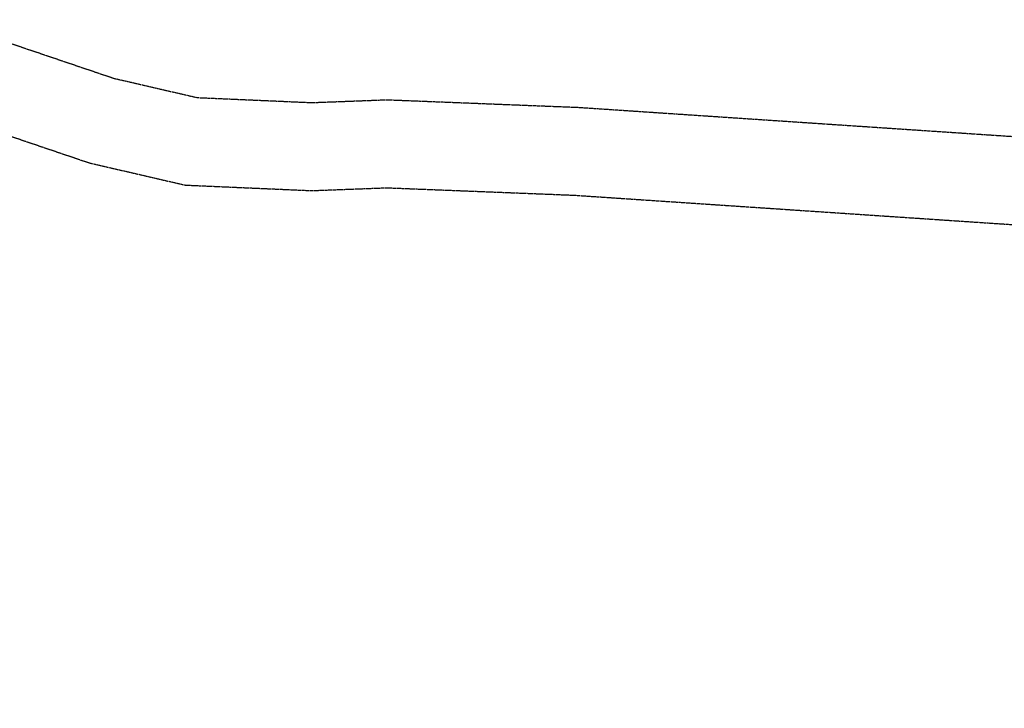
# Model space of a CAD drawing. Extents: x 429357 to 505151, y 227904 to 248592.
# Tile 433 of 656: x 443871 to 444207, y 235984 to 236219. Entities that reach past the tile are written whole.
import ezdxf

# ---------------------------------------------------------------- set-up
doc = ezdxf.new("R2010")
doc.units = 0
doc.header["$MEASUREMENT"] = 0
doc.linetypes.add('HIDDEN', pattern=[0.375, 0.25, -0.125])
for name, color, linetype in [('ELTTR_photo-GENE', 161, 'HIDDEN'), ('V-RWAY-PATT-NEW ROAD-400', 23, 'Continuous'), ('V-RWAY-PATT-NEW ROAD-COVER', 23, 'Continuous'), ('V-RWAY-PATT-OLD ROAD', 21, 'Continuous'), ('V-RWAY-PATT-RR', 24, 'Continuous'), ('V-RWAY-PATT-RR-COVER', 24, 'Continuous'), ('V-RWAY-PATT-RR-KEY', 24, 'Continuous')]:
    doc.layers.add(name, color=color, linetype=linetype)

msp = doc.modelspace()

# ---------------------------------------------------------------- hatches: boundary and pattern name
at = {"layer": 'V-RWAY-PATT-NEW ROAD-400'}
h = msp.add_hatch(dxfattribs=at)
h.set_pattern_fill('ANSI31', color=256, scale=400, angle=50)
h.set_pattern_definition([(95, (0, 0), (-49.80973490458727, -4.3577871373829), [])])
edge = h.paths.add_edge_path()
edge.add_line((444754.7902537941, 235688.7139485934), (445152.242234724, 235891.9075307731))
edge.add_line((445152.242234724, 235891.9075307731), (444804.834635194, 235935.4961069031))
edge.add_line((444804.834635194, 235935.4961069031), (444618.22951448, 235955.8303361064))
edge.add_arc((443941.3333751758, 237279.8569683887), 1487.022160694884, 267.29236154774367, 297.0779613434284, ccw=False)
edge.add_line((443871.0870157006, 235794.4949400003), (442962.2969302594, 235837.4737690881))
edge.add_line((442962.2969302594, 235837.4737690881), (442858.4905107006, 235847.5377895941))
edge.add_line((442858.4905107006, 235847.5377895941), (442782.2923647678, 235861.6184170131))
edge.add_line((442782.2923647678, 235861.6184170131), (442699.1520910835, 235883.7495124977))
edge.add_line((442699.1520910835, 235883.7495124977), (442630.8484261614, 235907.5383003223))
edge.add_line((442630.8484261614, 235907.5383003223), (442563.9286095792, 235936.1352401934))
edge.add_line((442563.9286095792, 235936.1352401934), (442532.6556501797, 235951.4266071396))
edge.add_line((442532.6556501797, 235951.4266071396), (442512.6865152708, 235961.8717509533))
edge.add_line((442512.6865152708, 235961.8717509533), (442445.8126106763, 236000.9896755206))
edge.add_line((442445.8126106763, 236000.9896755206), (442388.9329959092, 236039.7831138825))
edge.add_line((442388.9329959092, 236039.7831138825), (442346.2858197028, 236072.6535520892))
edge.add_line((442346.2858197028, 236072.6535520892), (442306.8815892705, 236106.2952772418))
edge.add_line((442306.8815892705, 236106.2952772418), (442256.158681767, 236154.9389523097))
edge.add_line((442256.158681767, 236154.9389523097), (442207.6928551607, 236208.1272666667))
edge.add_line((442207.6928551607, 236208.1272666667), (442149.9818911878, 236282.4329748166))
edge.add_line((442149.9818911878, 236282.4329748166), (442115.8715524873, 236333.7515104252))
edge.add_line((442115.8715524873, 236333.7515104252), (442081.6223245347, 236392.8673278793))
edge.add_line((442081.6223245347, 236392.8673278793), (442048.2752310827, 236460.689768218))
edge.add_line((442048.2752310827, 236460.689768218), (441550.9097378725, 237570.8887739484))
edge.add_line((441550.9097378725, 237570.8887739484), (441491.3046447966, 237696.9980128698))
edge.add_line((441491.3046447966, 237696.9980128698), (441412.3231467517, 237846.3385729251))
edge.add_line((441412.3231467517, 237846.3385729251), (441328.0562235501, 237988.4674935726))
edge.add_line((441328.0562235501, 237988.4674935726), (441238.6121246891, 237930.3074923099))
edge.add_line((441238.6121246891, 237930.3074923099), (441324.3246350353, 237781.1410585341))
edge.add_line((441324.3246350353, 237781.1410585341), (441387.0982817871, 237653.632227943))
edge.add_line((441387.0982817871, 237653.632227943), (441430.9992233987, 237551.4581331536))
edge.add_line((441430.9992233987, 237551.4581331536), (441991.4290983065, 236161.0223578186))
edge.add_arc((444602.7808922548, 237213.5553731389), 2815.489999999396, 201.9524216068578, 208.7773178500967)
edge.add_arc((443012.1926327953, 236892.5215852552), 1356.22700000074, 229.7006958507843, 267.2923646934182)
edge.add_line((442948.1250611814, 235537.8086924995), (443856.9152377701, 235494.8298591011))
edge.add_arc((443941.3333830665, 237279.8569318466), 1787.02212456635, 267.292364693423, 297.0779617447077)
at = {"layer": 'V-RWAY-PATT-NEW ROAD-COVER'}
h = msp.add_hatch(dxfattribs=at)
h.set_pattern_fill('ANSI31', color=256, scale=700, angle=50)
h.set_pattern_definition([(95, (0, 0), (-87.16703608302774, -7.626127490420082), [])])
edge = h.paths.add_edge_path()
edge.add_line((444754.7902537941, 235688.7139485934), (445152.242234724, 235891.9075307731))
edge.add_line((445152.242234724, 235891.9075307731), (444804.834635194, 235935.4961069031))
edge.add_line((444804.834635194, 235935.4961069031), (444618.22951448, 235955.8303361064))
edge.add_arc((443941.3333751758, 237279.8569683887), 1487.022160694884, 267.29236154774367, 297.0779613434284, ccw=False)
edge.add_line((443871.0870157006, 235794.4949400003), (442962.2969302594, 235837.4737690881))
edge.add_line((442962.2969302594, 235837.4737690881), (442858.4905107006, 235847.5377895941))
edge.add_line((442858.4905107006, 235847.5377895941), (442782.2923647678, 235861.6184170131))
edge.add_line((442782.2923647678, 235861.6184170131), (442699.1520910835, 235883.7495124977))
edge.add_line((442699.1520910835, 235883.7495124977), (442630.8484261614, 235907.5383003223))
edge.add_line((442630.8484261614, 235907.5383003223), (442563.9286095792, 235936.1352401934))
edge.add_line((442563.9286095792, 235936.1352401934), (442532.6556501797, 235951.4266071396))
edge.add_line((442532.6556501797, 235951.4266071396), (442512.6865152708, 235961.8717509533))
edge.add_line((442512.6865152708, 235961.8717509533), (442445.8126106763, 236000.9896755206))
edge.add_line((442445.8126106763, 236000.9896755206), (442388.9329959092, 236039.7831138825))
edge.add_line((442388.9329959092, 236039.7831138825), (442346.2858197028, 236072.6535520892))
edge.add_line((442346.2858197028, 236072.6535520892), (442306.8815892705, 236106.2952772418))
edge.add_line((442306.8815892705, 236106.2952772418), (442256.158681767, 236154.9389523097))
edge.add_line((442256.158681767, 236154.9389523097), (442207.6928551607, 236208.1272666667))
edge.add_line((442207.6928551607, 236208.1272666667), (442149.9818911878, 236282.4329748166))
edge.add_line((442149.9818911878, 236282.4329748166), (442115.8715524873, 236333.7515104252))
edge.add_line((442115.8715524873, 236333.7515104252), (442081.6223245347, 236392.8673278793))
edge.add_line((442081.6223245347, 236392.8673278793), (442048.2752310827, 236460.689768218))
edge.add_line((442048.2752310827, 236460.689768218), (441550.9097378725, 237570.8887739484))
edge.add_line((441550.9097378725, 237570.8887739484), (441491.3046447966, 237696.9980128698))
edge.add_line((441491.3046447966, 237696.9980128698), (441412.3231467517, 237846.3385729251))
edge.add_line((441412.3231467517, 237846.3385729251), (441328.0562235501, 237988.4674935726))
edge.add_line((441328.0562235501, 237988.4674935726), (441238.6121246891, 237930.3074923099))
edge.add_line((441238.6121246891, 237930.3074923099), (441324.3246350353, 237781.1410585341))
edge.add_line((441324.3246350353, 237781.1410585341), (441387.0982817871, 237653.632227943))
edge.add_line((441387.0982817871, 237653.632227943), (441430.9992233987, 237551.4581331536))
edge.add_line((441430.9992233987, 237551.4581331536), (441991.4290983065, 236161.0223578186))
edge.add_arc((444602.7808922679, 237213.5553731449), 2815.490000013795, 201.9524216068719, 209.3258199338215)
edge.add_arc((443034.8987457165, 236998.3860833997), 1463.152755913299, 232.6928418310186, 266.6000235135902)
edge.add_line((442948.1250611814, 235537.8086924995), (443856.9152377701, 235494.8298591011))
edge.add_arc((443941.3333830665, 237279.8569318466), 1787.02212456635, 267.292364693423, 297.0779617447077)
at = {"layer": 'V-RWAY-PATT-OLD ROAD'}
h = msp.add_hatch(dxfattribs=at)
h.set_pattern_fill('ANSI31', color=256, scale=100, angle=45)
h.set_pattern_definition([(90, (0, 0), (-12.5, 2.664535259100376e-15), [])])
edge = h.paths.add_edge_path()
edge.add_line((444754.7902537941, 235688.7139485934), (445152.242234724, 235891.9075307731))
edge.add_line((445152.242234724, 235891.9075307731), (444804.834635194, 235935.4961069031))
edge.add_line((444804.834635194, 235935.4961069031), (444618.22951448, 235955.8303361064))
edge.add_arc((443941.3333751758, 237279.8569683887), 1487.022160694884, 267.29236154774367, 297.0779613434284, ccw=False)
edge.add_line((443871.0870157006, 235794.4949400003), (442962.2969302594, 235837.4737690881))
edge.add_line((442962.2969302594, 235837.4737690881), (442857.2417159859, 235844.8373698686))
edge.add_line((442857.2417159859, 235844.8373698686), (442782.7034142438, 235856.4437475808))
edge.add_line((442782.7034142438, 235856.4437475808), (442695.913377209, 235877.424834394))
edge.add_line((442695.913377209, 235877.424834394), (442629.2378515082, 235899.3191366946))
edge.add_line((442629.2378515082, 235899.3191366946), (442556.853763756, 235929.2295156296))
edge.add_line((442556.853763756, 235929.2295156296), (442514.7602990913, 235949.8077847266))
edge.add_line((442514.7602990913, 235949.8077847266), (442495.0814236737, 235960.2897114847))
edge.add_line((442495.0814236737, 235960.2897114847), (442440.3546220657, 235992.5402412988))
edge.add_line((442440.3546220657, 235992.5402412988), (442388.503931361, 236027.6996443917))
edge.add_line((442388.503931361, 236027.6996443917), (442333.5335692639, 236070.5680968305))
edge.add_line((442333.5335692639, 236070.5680968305), (442301.7545508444, 236098.3580085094))
edge.add_line((442301.7545508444, 236098.3580085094), (442240.0489784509, 236159.8259130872))
edge.add_line((442240.0489784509, 236159.8259130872), (442202.8157549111, 236202.7021063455))
edge.add_line((442202.8157549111, 236202.7021063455), (442141.7869390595, 236285.5531705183))
edge.add_line((442141.7869390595, 236285.5531705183), (442110.0769709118, 236336.9418835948))
edge.add_line((442110.0769709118, 236336.9418835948), (442079.7270699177, 236393.8177041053))
edge.add_line((442079.7270699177, 236393.8177041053), (442048.2752310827, 236460.689768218))
edge.add_line((442048.2752310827, 236460.689768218), (441604.9436267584, 237454.6921821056))
edge.add_line((441604.9436267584, 237454.6921821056), (441491.3046447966, 237696.9980128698))
edge.add_line((441491.3046447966, 237696.9980128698), (441412.3231467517, 237846.3385729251))
edge.add_line((441412.3231467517, 237846.3385729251), (441328.0562235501, 237988.4674935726))
edge.add_line((441328.0562235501, 237988.4674935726), (441238.6121246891, 237930.3074923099))
edge.add_line((441238.6121246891, 237930.3074923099), (441324.3246350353, 237781.1410585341))
edge.add_line((441324.3246350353, 237781.1410585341), (441387.0982817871, 237653.632227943))
edge.add_line((441387.0982817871, 237653.632227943), (441430.9992233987, 237551.4581331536))
edge.add_line((441430.9992233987, 237551.4581331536), (441991.4290983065, 236161.0223578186))
edge.add_arc((444602.7808922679, 237213.5553731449), 2815.490000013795, 201.9524216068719, 209.3258199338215)
edge.add_arc((442975.3944529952, 236837.9861106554), 1300.463355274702, 230.4943875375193, 268.7984778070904)
edge.add_line((442948.1250611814, 235537.8086924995), (443856.9152377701, 235494.8298591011))
edge.add_arc((443941.3333830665, 237279.8569318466), 1787.02212456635, 267.292364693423, 297.0779617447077)
at = {"layer": 'V-RWAY-PATT-RR'}
h = msp.add_hatch(dxfattribs=at)
h.set_pattern_fill('DOTS', color=256, scale=2, angle=90)
h.set_pattern_definition([(90, (0, 0), (-12.5, 6.250000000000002), [0, -12.5])])
edge = h.paths.add_edge_path()
edge.add_line((463249.5569567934, 239485.3821469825), (461904.7070020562, 239374.4039449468))
edge.add_arc((462009.4010453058, 238105.7063381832), 1273.009999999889, 94.71740949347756, 114.6678835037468)
edge.add_line((461478.1004505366, 239262.5443294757), (461031.2811906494, 239057.3337984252))
edge.add_arc((460759.9026580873, 239648.2252816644), 650.2300000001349, 271.17661248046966, 294.66788350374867, ccw=False)
edge.add_line((460773.2546879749, 238998.1323835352), (460346.4777835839, 238989.3669624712))
edge.add_arc((460406.6379977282, 236060.2447020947), 2929.739999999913, 91.1766124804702, 111.026612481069)
edge.add_line((459355.4427855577, 238794.904661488), (459131.218265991, 238708.7134183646))
edge.add_arc((458939.5680135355, 239207.2871043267), 534.1400000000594, 256.443279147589, 291.02661248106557, ccw=False)
edge.add_line((458814.3613980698, 238688.0291308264), (458387.2810669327, 238791.0093170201))
edge.add_arc((457932.7290611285, 236905.88725293), 1939.149999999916, 76.4432791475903, 106.7099458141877)
edge.add_line((457375.1715032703, 238763.151986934), (457000.1484570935, 238650.5687186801))
edge.add_arc((456858.6967817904, 239121.7545261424), 491.9599999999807, 259.55994581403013, 286.7099458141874, ccw=False)
edge.add_line((456769.5503367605, 238637.9389074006), (456400.7484175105, 238705.8932659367))
edge.add_arc((456037.151750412, 236732.5813026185), 2006.529999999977, 79.55994581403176, 118.7266124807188)
edge.add_line((455072.7515140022, 238492.1536441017), (454863.0398948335, 238377.2132518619))
edge.add_arc((454394.0018526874, 239232.9848857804), 975.8799999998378, 277.9103045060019, 298.72661248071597, ccw=False)
edge.add_arc((454135.6978361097, 241092.0256720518), 2852.780000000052, 269.1932791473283, 277.9103045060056, ccw=False)
edge.add_line((454095.5322062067, 238239.5284414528), (453403.3836644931, 238249.2744919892))
edge.add_arc((453381.4962838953, 236694.8685809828), 1554.560000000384, 89.19327914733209, 119.9432791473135)
edge.add_line((452605.5494438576, 238041.9258533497), (452483.7873136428, 237971.7870833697))
edge.add_arc((452222.5112140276, 238425.3669575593), 523.4499999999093, 271.9544379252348, 299.9432791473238, ccw=False)
edge.add_line((452240.3633516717, 237902.221467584), (451086.9456391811, 237862.8615339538))
edge.add_arc((451115.1744916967, 237035.633043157), 827.710000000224, 91.9544379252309, 110.8395699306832)
edge.add_line((450820.7145963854, 237809.1944267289), (450693.6046129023, 237760.809394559))
edge.add_arc((450224.5520669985, 238993.0347065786), 1318.480000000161, 281.2229032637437, 290.83956993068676, ccw=False)
edge.add_line((450481.1631621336, 237699.7674270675), (449789.9815760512, 237562.6226414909))
edge.add_arc((450145.3091580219, 235771.8445185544), 1825.689999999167, 101.2229032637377, 111.5229032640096)
edge.add_line((449475.5125713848, 237470.2309612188), (449217.3484181, 237368.4181674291))
edge.add_arc((448647.9650044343, 238812.1894402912), 1551.989999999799, 282.6229032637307, 291.52290326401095, ccw=False)
edge.add_line((448987.1265540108, 237297.7118394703), (448143.3331885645, 237108.7474961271))
edge.add_arc((448499.7872808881, 235517.0525082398), 1631.119999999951, 102.6229032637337, 118.0501507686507)
edge.add_line((447732.7625232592, 236956.5751637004), (447555.3000096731, 236862.0173316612))
edge.add_arc((447294.9304856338, 237350.6688711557), 553.6899999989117, 281.36681743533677, 298.0501507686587, ccw=False)
edge.add_line((447404.057019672, 236807.8392333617), (447179.3068485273, 236762.6570887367))
edge.add_arc((447321.9898558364, 236052.9070186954), 723.9499999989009, 101.3668174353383, 126.716817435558)
edge.add_line((446889.1687771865, 236633.2254798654), (446741.1121535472, 236522.7998569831))
edge.add_arc((446432.1498260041, 236937.0508057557), 516.7799999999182, 277.53388763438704, 306.71681743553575, ccw=False)
edge.add_line((446499.9061748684, 236424.731915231), (446016.0313089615, 236360.7374094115))
edge.add_arc((446189.5670424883, 235048.6000826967), 1323.562999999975, 97.53388763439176, 132.8005543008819)
edge.add_line((445290.2742763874, 236019.7290832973), (444246.4260034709, 235053.0962259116))
edge.add_arc((443521.8880459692, 235835.5108622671), 1066.36199999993, 228.9838876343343, 312.8005543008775, ccw=False)
edge.add_line((442822.0653362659, 235030.91401289), (442755.0557848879, 235089.1976189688))
edge.add_arc((444602.7808922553, 237213.5553731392), 2815.489999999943, 201.9524216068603, 228.9838876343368, ccw=False)
edge.add_line((441991.4290983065, 236161.0223578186), (441430.9992233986, 237551.4581331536))
edge.add_arc((439156.5041961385, 236634.6988076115), 2452.299999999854, 21.95242160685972, 32.48251394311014)
edge.add_line((441225.1550658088, 237951.6873684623), (440654.1831325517, 238848.5376687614))
edge.add_line((440654.1831325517, 238848.5376687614), (440485.4906138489, 238741.1410458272))
edge.add_line((440485.4906138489, 238741.1410458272), (441056.4625471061, 237844.2907455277))
edge.add_arc((439156.5041961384, 236634.6988076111), 2252.322000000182, 27.76665392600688, 32.482513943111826, ccw=False)
edge.add_arc((439156.504196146, 236634.6988076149), 2252.32199999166, 21.952425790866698, 27.766653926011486, ccw=False)
edge.add_line((441245.5206451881, 237476.6992038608), (441805.719503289, 236086.8368777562))
edge.add_arc((444602.5515866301, 237214.1299268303), 3015.46999999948, 201.9524257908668, 228.9791129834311)
edge.add_line((442623.3957599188, 234939.047173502), (442690.6822036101, 234880.5128819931))
edge.add_arc((443521.8243438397, 235835.9288847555), 1266.339999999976, 228.9791129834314, 290.2257014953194)
edge.add_arc((443521.8243438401, 235835.9288847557), 1266.339999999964, 290.2257014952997, 294.2147918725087)
edge.add_arc((443521.8243438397, 235835.9288847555), 1266.339999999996, 294.2147918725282, 312.7856754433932)
edge.add_line((444381.9957204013, 234906.5623270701), (444602.2903960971, 235110.4551537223))
edge.add_line((444602.2903960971, 235110.4551537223), (445223.2806271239, 235685.210095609))
edge.add_line((445223.2806271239, 235685.210095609), (445300.9499702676, 235757.0966351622))
edge.add_line((445300.9499702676, 235757.0966351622), (445415.1598807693, 235862.8031458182))
edge.add_line((445415.1598807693, 235862.8031458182), (445426.535522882, 235873.3318243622))
edge.add_arc((446189.7224646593, 235048.7514671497), 1123.560000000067, 97.51900877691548, 132.7856754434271, ccw=False)
edge.add_line((446042.6988944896, 236162.6505395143), (446284.5677246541, 236194.574813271))
edge.add_line((446284.5677246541, 236194.574813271), (446525.9442485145, 236226.4341075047))
edge.add_line((446525.9442485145, 236226.4341075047), (446587.0863805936, 236237.216423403))
edge.add_line((446587.0863805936, 236237.216423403), (446647.0660920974, 236253.249291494))
edge.add_arc((446432.1499209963, 236937.0508766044), 716.7800000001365, 287.4477299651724, 306.7168174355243)
edge.add_line((446860.6843401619, 236362.4798888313), (447008.7408688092, 236472.9054408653))
edge.add_arc((447321.989855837, 236052.9070186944), 523.9499999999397, 101.36681743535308, 126.71681743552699, ccw=False)
edge.add_line((447218.7247661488, 236566.5799922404), (447371.5301967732, 236597.2988879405))
edge.add_line((447371.5301967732, 236597.2988879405), (447443.4806873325, 236611.7632928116))
edge.add_line((447443.4806873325, 236611.7632928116), (447587.8170744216, 236656.2146867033))
edge.add_arc((447294.9441192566, 237350.630811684), 753.6500000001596, 292.8677919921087, 298.0501507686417)
edge.add_line((447649.343678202, 236685.5073080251), (447826.8113679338, 236780.0678980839))
edge.add_arc((448499.7872808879, 235517.0525082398), 1431.119999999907, 102.62290326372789, 118.0501507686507, ccw=False)
edge.add_line((448187.0398554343, 236913.5815993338), (448576.1928055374, 237000.7309355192))
edge.add_line((448576.1928055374, 237000.7309355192), (448886.9053762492, 237070.3138444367))
edge.add_line((448886.9053762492, 237070.3138444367), (449030.8332208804, 237102.5459426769))
edge.add_arc((448647.9650044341, 238812.1894402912), 1751.989999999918, 282.6229032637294, 291.5229032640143)
edge.add_line((449290.7230421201, 237182.363969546), (449548.8871954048, 237284.1767633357))
edge.add_arc((450145.309158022, 235771.8445185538), 1625.689999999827, 101.22290326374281, 111.52290326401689, ccw=False)
edge.add_line((449828.9068680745, 237366.4471546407), (450520.088454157, 237503.5919402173))
edge.add_arc((450224.5520669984, 238993.0347065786), 1518.480000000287, 281.222903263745, 290.8395699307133)
edge.add_line((450764.7551113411, 237573.893353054), (450891.8650948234, 237622.2783852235))
edge.add_arc((451115.174491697, 237035.6330431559), 627.710000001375, 91.9544379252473, 110.83956993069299, ccw=False)
edge.add_line((451093.7665915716, 237662.9778812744), (452220.4698538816, 237701.4261946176))
edge.add_line((452220.4698538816, 237701.4261946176), (452345.163784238, 237712.3899246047))
edge.add_line((452345.163784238, 237712.3899246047), (452440.8698575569, 237735.6573046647))
edge.add_arc((452222.5112140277, 238425.3669575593), 723.4499999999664, 287.5675279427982, 299.9432791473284)
edge.add_line((452583.6157975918, 237798.4830909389), (452705.3779278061, 237868.6218609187))
edge.add_arc((453381.4962838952, 236694.8685809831), 1354.560000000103, 89.19327914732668, 119.9432791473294, ccw=False)
edge.add_line((453400.5677705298, 238049.2943161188), (454092.7163122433, 238039.5482655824))
edge.add_arc((454135.6978361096, 241092.0256720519), 3052.780000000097, 269.1932791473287, 277.9103045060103)
edge.add_arc((454394.0018526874, 239232.9848857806), 1175.880000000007, 277.9103045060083, 298.7266124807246)
edge.add_line((454959.1660665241, 238201.8286484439), (455168.8776856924, 238316.7690406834))
edge.add_arc((456037.151750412, 236732.5813026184), 1806.530000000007, 79.55994581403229, 118.72661248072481, ccw=False)
edge.add_line((456364.5070787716, 238509.2042592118), (456733.3089980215, 238441.2499006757))
edge.add_arc((456858.6967817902, 239121.7545261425), 691.9600000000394, 259.5599458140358, 286.7099458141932)
edge.add_line((457057.6538133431, 238459.014199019), (457432.67685952, 238571.5974672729))
edge.add_arc((457932.7290611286, 236905.8872529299), 1739.150000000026, 76.44327914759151, 106.70994581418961, ccw=False)
edge.add_line((458340.3994945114, 238596.5816488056), (458767.4798256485, 238493.6014626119))
edge.add_arc((458939.5680135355, 239207.2871043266), 734.1399999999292, 256.44327914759, 291.0266124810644)
edge.add_line((459202.978573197, 238522.0306438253), (459427.2030927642, 238608.2218869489))
edge.add_arc((460406.6379977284, 236060.2447020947), 2729.739999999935, 91.17661248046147, 111.0266124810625, ccw=False)
edge.add_line((460350.584647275, 238789.4091327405), (460777.3615516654, 238798.1745538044))
edge.add_line((460777.3615516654, 238798.1745538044), (460905.1735372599, 238810.4977456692))
edge.add_line((460905.1735372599, 238810.4977456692), (460994.2399259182, 238830.9266227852))
edge.add_line((460994.2399259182, 238830.9266227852), (461084.0813343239, 238862.2232213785))
edge.add_line((461084.0813343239, 238862.2232213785), (461241.004304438, 238933.5688581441))
edge.add_line((461241.004304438, 238933.5688581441), (461561.5720013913, 239080.7958763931))
edge.add_arc((462009.4010453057, 238105.7063381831), 1073.009999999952, 94.71740949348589, 114.66788350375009, ccw=False)
edge.add_line((461921.1552692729, 239175.0814562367), (462039.9068161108, 239184.8809384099))
edge.add_line((462039.9068161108, 239184.8809384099), (462395.6163005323, 239214.2343981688))
edge.add_line((462395.6163005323, 239214.2343981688), (463072.2936633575, 239270.0744097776))
edge.add_line((463072.2936633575, 239270.0744097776), (463303.6536176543, 239289.6477164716))
edge.add_line((463303.6536176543, 239289.6477164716), (463249.5569567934, 239485.3821469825))
at = {"layer": 'V-RWAY-PATT-RR-COVER'}
h = msp.add_hatch(dxfattribs=at)
h.set_pattern_fill('DOTS', color=256, scale=10, angle=90)
h.set_pattern_definition([(90, (0, 0), (-62.5, 31.25000000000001), [0, -62.5])])
h.paths.add_polyline_path([(463249.5569567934, 239485.3821469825), (461904.7070020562, 239374.4039449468, 0.08727091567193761), (461478.1004505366, 239262.5443294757), (461031.2811906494, 239057.3337984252, -0.1028604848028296), (460773.2546879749, 238998.1323835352), (460346.4777835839, 238989.3669624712, 0.08682919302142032), (459355.4427855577, 238794.904661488), (459131.218265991, 238708.7134183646, -0.152054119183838), (458814.3613980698, 238688.0291308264), (458387.2810669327, 238791.0093170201, 0.1328363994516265), (457375.1715032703, 238763.151986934), (457000.1484570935, 238650.5687186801, -0.1190215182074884), (456769.5503367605, 238637.9389074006), (456400.7484175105, 238705.8932659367, 0.172580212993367), (455072.7515140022, 238492.1536441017), (454863.0398948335, 238377.2132518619, -0.09107887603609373), (454528.3050780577, 238266.3906492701, -0.03805355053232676), (454095.5322062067, 238239.5284414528), (453403.3836644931, 238249.2744919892, 0.1349831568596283), (452605.5494438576, 238041.9258533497), (452483.7873136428, 237971.7870833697, -0.122735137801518), (452240.3633516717, 237902.221467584), (451086.9456391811, 237862.8615339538, 0.08258894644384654), (450820.7145963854, 237809.1944267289), (450693.6046129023, 237760.809394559, -0.04198526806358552), (450481.1631621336, 237699.7674270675), (449789.9815760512, 237562.6226414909, 0.04497251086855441), (449475.5125713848, 237470.2309612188), (449217.3484181, 237368.4181674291, -0.03885310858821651), (448987.1265540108, 237297.7118394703), (448143.3331885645, 237108.7474961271, 0.06741592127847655), (447732.7625232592, 236956.5751637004), (447555.3000096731, 236862.0173316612, -0.07292362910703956), (447404.057019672, 236807.8392333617), (447179.3068485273, 236762.6570887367, 0.1110635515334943), (446889.1687771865, 236633.2254798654), (446741.1121535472, 236522.7998569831, -0.1280272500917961), (446499.9061748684, 236424.731915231), (446016.0313089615, 236360.7374094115, 0.1551060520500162), (445290.2742763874, 236019.7290832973), (444246.4260034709, 235053.0962259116, -0.3829465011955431), (442822.0653362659, 235030.91401289), (442755.0557848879, 235089.1976189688, -0.1184970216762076), (441991.4290983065, 236161.0223578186), (441430.9992233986, 237551.4581331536, 0.04597855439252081), (441225.1550658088, 237951.6873684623), (440654.1831325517, 238848.5376687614), (440485.4906138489, 238741.1410458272), (441056.4625471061, 237844.2907455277, -0.02057972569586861), (441149.4764122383, 237683.991968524, -0.02537480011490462), (441245.5206451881, 237476.6992038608), (441805.719503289, 236086.8368777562, 0.118475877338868), (442623.3957599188, 234939.047173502), (442690.6822036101, 234880.5128819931, 0.2737875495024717), (443959.6223315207, 234647.673896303, 0.01740744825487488), (444041.224457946, 234681.0087502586, 0.08120858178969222), (444381.9957204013, 234906.5623270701), (444602.2903960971, 235110.4551537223), (445223.2806271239, 235685.210095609), (445415.1598807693, 235862.8031458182), (445426.535522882, 235873.3318243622, -0.1551060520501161), (446042.6988944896, 236162.6505395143), (446284.5677246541, 236194.574813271), (446525.9442485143, 236226.4341075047, 0.04334934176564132), (446647.0660920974, 236253.249291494, 0.08427593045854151), (446860.6843401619, 236362.4798888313), (447008.7408688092, 236472.9054408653, -0.1110635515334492), (447218.7247661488, 236566.5799922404), (447371.5301967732, 236597.2988879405), (447443.480687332, 236611.7632928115, 0.05022463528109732), (447587.8170744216, 236656.2146867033, 0.02261616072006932), (447649.343678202, 236685.5073080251), (447826.8113679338, 236780.0678980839, -0.067415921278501), (448187.0398554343, 236913.5815993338), (448576.1928055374, 237000.7309355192), (448886.9053762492, 237070.3138444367), (449030.8332208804, 237102.5459426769, 0.03885310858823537), (449290.7230421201, 237182.363969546), (449548.8871954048, 237284.1767633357, -0.04497251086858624), (449828.9068680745, 237366.4471546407), (450520.088454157, 237503.5919402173, 0.04198526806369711), (450764.7551113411, 237573.893353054), (450891.8650948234, 237622.2783852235, -0.08258894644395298), (451093.7665915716, 237662.9778812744), (452220.4698538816, 237701.4261946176), (452247.1843040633, 237702.3378149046, 0.06823054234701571), (452440.8698575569, 237735.6573046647, 0.05405194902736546), (452583.6157975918, 237798.4830909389), (452705.3779278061, 237868.6218609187, -0.1349831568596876), (453400.5677705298, 238049.2943161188), (454092.7163122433, 238039.5482655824, 0.03805355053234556), (454555.8296149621, 238068.2937036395, 0.09107887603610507), (454959.1660665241, 238201.8286484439), (455168.8776856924, 238316.7690406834, -0.1725802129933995), (456364.5070787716, 238509.2042592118), (456733.3089980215, 238441.2499006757, 0.1190215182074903), (457057.6538133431, 238459.014199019), (457432.67685952, 238571.5974672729, -0.1328363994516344), (458340.3994945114, 238596.5816488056), (458767.4798256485, 238493.6014626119, 0.1520541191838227), (459202.978573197, 238522.0306438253), (459427.2030927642, 238608.2218869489, -0.08682919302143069), (460350.584647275, 238789.4091327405), (460777.3615516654, 238798.1745538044, 0.1028604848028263), (461114.7527415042, 238875.5853453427), (461241.004304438, 238933.5688581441), (461561.5720013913, 239080.7958763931, -0.08727091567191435), (461921.1552692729, 239175.0814562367), (462039.9068161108, 239184.8809384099), (462395.6163005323, 239214.2343981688), (463072.2936633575, 239270.0744097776), (463266.0052240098, 239286.0596582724, 0.006341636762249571), (463303.6536176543, 239289.6477164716)])
at = {"layer": 'V-RWAY-PATT-RR-KEY'}
h = msp.add_hatch(dxfattribs=at)
h.set_pattern_fill('DOTS', color=256, scale=5, angle=90)
h.set_pattern_definition([(90, (0, 0), (-31.25, 15.625), [0, -31.25])])
h.paths.add_polyline_path([(463249.5569567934, 239485.3821469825), (461904.7070020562, 239374.4039449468, 0.08727091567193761), (461478.1004505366, 239262.5443294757), (461031.2811906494, 239057.3337984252, -0.1028604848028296), (460773.2546879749, 238998.1323835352), (460346.4777835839, 238989.3669624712, 0.08682919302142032), (459355.4427855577, 238794.904661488), (459131.218265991, 238708.7134183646, -0.152054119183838), (458814.3613980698, 238688.0291308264), (458387.2810669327, 238791.0093170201, 0.1328363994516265), (457375.1715032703, 238763.151986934), (457000.1484570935, 238650.5687186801, -0.1190215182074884), (456769.5503367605, 238637.9389074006), (456400.7484175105, 238705.8932659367, 0.172580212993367), (455072.7515140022, 238492.1536441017), (454863.0398948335, 238377.2132518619, -0.09107887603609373), (454528.3050780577, 238266.3906492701, -0.03805355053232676), (454095.5322062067, 238239.5284414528), (453403.3836644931, 238249.2744919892, 0.1349831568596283), (452605.5494438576, 238041.9258533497), (452483.7873136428, 237971.7870833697, -0.122735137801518), (452240.3633516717, 237902.221467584), (451086.9456391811, 237862.8615339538, 0.08258894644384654), (450820.7145963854, 237809.1944267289), (450693.6046129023, 237760.809394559, -0.04198526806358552), (450481.1631621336, 237699.7674270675), (449789.9815760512, 237562.6226414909, 0.04497251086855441), (449475.5125713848, 237470.2309612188), (449217.3484181, 237368.4181674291, -0.03885310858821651), (448987.1265540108, 237297.7118394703), (448143.3331885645, 237108.7474961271, 0.06741592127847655), (447732.7625232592, 236956.5751637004), (447555.3000096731, 236862.0173316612, -0.07292362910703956), (447404.057019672, 236807.8392333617), (447179.3068485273, 236762.6570887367, 0.1110635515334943), (446889.1687771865, 236633.2254798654), (446741.1121535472, 236522.7998569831, -0.1280272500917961), (446499.9061748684, 236424.731915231), (446016.0313089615, 236360.7374094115, 0.1551060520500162), (445290.2742763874, 236019.7290832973), (444246.4260034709, 235053.0962259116, -0.3829465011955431), (442822.0653362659, 235030.91401289), (442755.0557848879, 235089.1976189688, -0.1184970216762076), (441991.4290983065, 236161.0223578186), (441430.9992233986, 237551.4581331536, 0.04597855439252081), (441225.1550658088, 237951.6873684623), (440654.1831325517, 238848.5376687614), (440485.4906138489, 238741.1410458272), (441056.4625471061, 237844.2907455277, -0.02057972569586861), (441149.4764122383, 237683.991968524, -0.02537480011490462), (441245.5206451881, 237476.6992038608), (441805.719503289, 236086.8368777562, 0.118475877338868), (442623.3957599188, 234939.047173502), (442690.6822036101, 234880.5128819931, 0.2737875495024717), (443959.6223315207, 234647.673896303, 0.01740744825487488), (444041.224457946, 234681.0087502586, 0.08120858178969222), (444381.9957204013, 234906.5623270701), (444602.2903960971, 235110.4551537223), (445223.2806271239, 235685.210095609), (445415.1598807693, 235862.8031458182), (445426.535522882, 235873.3318243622, -0.1551060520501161), (446042.6988944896, 236162.6505395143), (446284.5677246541, 236194.574813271), (446525.9442485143, 236226.4341075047, 0.04334934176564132), (446647.0660920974, 236253.249291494, 0.08427593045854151), (446860.6843401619, 236362.4798888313), (447008.7408688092, 236472.9054408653, -0.1110635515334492), (447218.7247661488, 236566.5799922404), (447371.5301967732, 236597.2988879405), (447443.480687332, 236611.7632928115, 0.05022463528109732), (447587.8170744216, 236656.2146867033, 0.02261616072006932), (447649.343678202, 236685.5073080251), (447826.8113679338, 236780.0678980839, -0.067415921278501), (448187.0398554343, 236913.5815993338), (448576.1928055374, 237000.7309355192), (448886.9053762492, 237070.3138444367), (449030.8332208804, 237102.5459426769, 0.03885310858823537), (449290.7230421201, 237182.363969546), (449548.8871954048, 237284.1767633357, -0.04497251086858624), (449828.9068680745, 237366.4471546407), (450520.088454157, 237503.5919402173, 0.04198526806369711), (450764.7551113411, 237573.893353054), (450891.8650948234, 237622.2783852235, -0.08258894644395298), (451093.7665915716, 237662.9778812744), (452220.4698538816, 237701.4261946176), (452247.1843040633, 237702.3378149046, 0.06823054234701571), (452440.8698575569, 237735.6573046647, 0.05405194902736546), (452583.6157975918, 237798.4830909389), (452705.3779278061, 237868.6218609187, -0.1349831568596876), (453400.5677705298, 238049.2943161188), (454092.7163122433, 238039.5482655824, 0.03805355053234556), (454555.8296149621, 238068.2937036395, 0.09107887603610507), (454959.1660665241, 238201.8286484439), (455168.8776856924, 238316.7690406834, -0.1725802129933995), (456364.5070787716, 238509.2042592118), (456733.3089980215, 238441.2499006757, 0.1190215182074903), (457057.6538133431, 238459.014199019), (457432.67685952, 238571.5974672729, -0.1328363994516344), (458340.3994945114, 238596.5816488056), (458767.4798256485, 238493.6014626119, 0.1520541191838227), (459202.978573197, 238522.0306438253), (459427.2030927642, 238608.2218869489, -0.08682919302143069), (460350.584647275, 238789.4091327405), (460777.3615516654, 238798.1745538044, 0.1028604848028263), (461114.7527415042, 238875.5853453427), (461241.004304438, 238933.5688581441), (461561.5720013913, 239080.7958763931, -0.08727091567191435), (461921.1552692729, 239175.0814562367), (462039.9068161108, 239184.8809384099), (462395.6163005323, 239214.2343981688), (463072.2936633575, 239270.0744097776), (463266.0052240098, 239286.0596582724, 0.006341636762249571), (463303.6536176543, 239289.6477164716)])

# ---------------------------------------------------------------- linework, layer by layer
at = {"layer": 'ELTTR_photo-GENE'}
for points in [[(443867.7488688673, 236210.974983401), (443903.067793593, 236199.0171224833), (443931.5973783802, 236192.409502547), (443970.7810937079, 236190.6982574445), (443996.2800896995, 236191.667920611), (444061.7299650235, 236189.0735349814), (444292.1036800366, 236173.623903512), (444337.7377213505, 236169.601742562), (444486.1215735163, 236104.9302326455), (444506.3296589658, 236097.438060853), (444565.1914032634, 236080.073234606), (444597.1793160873, 236064.1314456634)], [(443856.9068221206, 236182.9729661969), (443894.8529373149, 236170.1256224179), (443927.5240570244, 236162.5587985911), (443970.6964918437, 236160.6733567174), (443996.2559313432, 236161.6453183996), (444060.1318481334, 236159.1133233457), (444289.7827431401, 236143.7121666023), (444330.2334704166, 236140.1468602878), (444474.9052557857, 236077.0932148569), (444496.8599224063, 236068.9534960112), (444554.1718014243, 236052.0458961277), (444582.2972251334, 236038.0290526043), (444658.731647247, 235988.6033954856)]]:
    msp.add_lwpolyline(points, dxfattribs=at)

doc.saveas('drawing.dxf')
